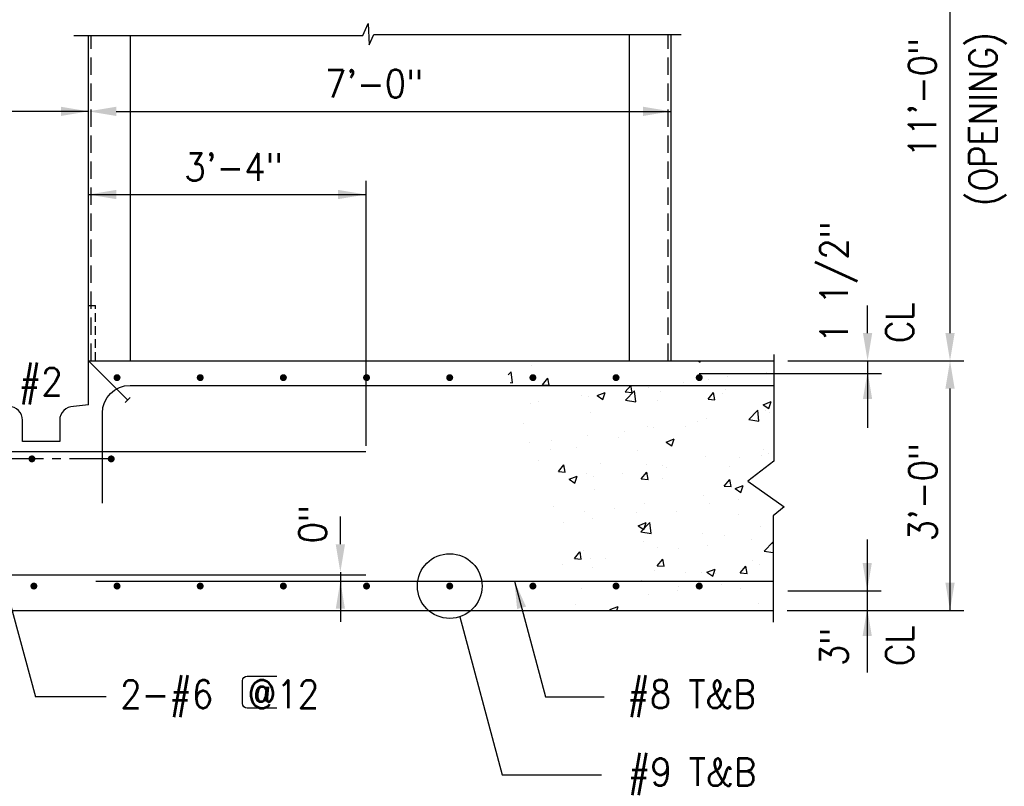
# Model space of a CAD drawing. Header units: inches. Extents: x -9715 to 32893, y -15613 to -1138.
# Tile 279 of 380: x 10251 to 10393, y -9096 to -8985. Entities that reach past the tile are written whole.
import ezdxf

# ---------------------------------------------------------------- set-up
doc = ezdxf.new("R2010")
doc.units = ezdxf.units.IN
doc.header["$MEASUREMENT"] = 0
doc.linetypes.add('CENTER', pattern=[2, 1.25, -0.25, 0.25, -0.25])
doc.linetypes.add('HIDDEN', pattern=[0.375, 0.25, -0.125])
doc.layers.get('0').update_dxf_attribs({"color": 252})
for name, color, linetype in [('S-ANNO-TEXT', 2, 'Continuous'), ('S1', 2, 'Continuous'), ('S3', 4, 'Continuous'), ('S5', 1, 'Continuous'), ('S5R', 1, 'Continuous'), ('S6', 1, 'Continuous'), ('S7R', 2, 'Continuous')]:
    doc.layers.add(name, color=color, linetype=linetype)
doc.styles.add('125', font='romans.shx', dxfattribs={"width": 0.8, "height": 2})

# ---------------------------------------------------------------- blocks, each defined once
blk = doc.blocks.new('*X226')
at = {"color": 0}
for p, q in [((894.5, 1446.75), (894.5, 1446.75)), ((966.47, 1448.76), (967.27, 1448.22)), ((967.27, 1448.22), (967.45, 1448.76)), ((884.22, 1442.68), (885.52, 1444.03)), ((886.08, 1439.28), (885.53, 1444.03)), ((899.04, 1438.45), (901.45, 1441.33)), ((902.03, 1438.19), (901.45, 1441.32)), ((970.79, 1440.57), (970.79, 1440.57)), ((979.14, 1442.1), (979.14, 1442.1)), ((996.04, 1443.77), (996.04, 1443.77)), ((885.14, 1439.43), (886.08, 1439.28)), ((896.73, 1437.91), (896.73, 1437.91)), ((899.04, 1438.45), (902.03, 1438.19)), ((934.9, 1435.32), (937.27, 1438.13)), ((937.27, 1438.13), (937.31, 1438.19)), ((937.32, 1438.13), (937.31, 1438.19)), ((937.89, 1435.05), (937.32, 1438.13)), ((945.12, 1437.05), (945.12, 1437.05)), ((947.69, 1437.95), (947.69, 1437.95)), ((960.2, 1439.6), (960.2, 1439.6)), ((978.22, 1436.47), (978.22, 1436.47)), ((916.11, 1433.8), (916.11, 1433.8)), ((919.15, 1433.3), (919.15, 1433.3)), ((922.77, 1433.77), (926.27, 1435.12)), ((922.77, 1433.77), (925.26, 1432.1)), ((925.26, 1432.1), (926.27, 1435.12)), ((934.9, 1435.32), (937.89, 1435.05)), ((934.99, 1431.7), (938.89, 1435.76)), ((939.44, 1431.01), (938.89, 1435.76)), ((950.11, 1435.66), (950.11, 1435.66)), ((970.77, 1432.18), (973.18, 1435.05)), ((970.77, 1432.18), (973.75, 1431.92)), ((973.75, 1431.92), (973.18, 1435.05)), ((976.81, 1434.53), (976.81, 1434.53)), ((893.89, 1430.1), (893.89, 1430.1)), ((897.17, 1431.3), (897.17, 1431.3)), ((934.99, 1431.7), (939.44, 1431.01)), ((949.06, 1431.46), (949.06, 1431.46)), ((994.63, 1429.77), (998.13, 1431.11)), ((994.63, 1429.77), (997.11, 1428.09)), ((997.11, 1428.09), (998.13, 1431.11)), ((919.9, 1426.46), (919.9, 1426.46)), ((970.18, 1423.93), (970.18, 1423.93)), ((988.35, 1423.42), (992.25, 1427.48)), ((990.2, 1425.49), (990.2, 1425.49)), ((992.8, 1422.73), (992.25, 1427.48)), ((995.44, 1427.13), (995.44, 1427.13)), ((997.56, 1426.53), (997.56, 1426.53)), ((890.74, 1421.45), (890.74, 1421.45)), ((944.51, 1420.41), (944.51, 1420.41)), ((947.05, 1419.88), (947.05, 1419.88)), ((961.04, 1420.49), (961.04, 1420.49)), ((965.99, 1422.38), (965.99, 1422.38)), ((988.35, 1423.42), (992.8, 1422.73)), ((918.54, 1416.66), (918.54, 1416.66)), ((931.88, 1415.48), (931.88, 1415.48)), ((934.53, 1418.23), (934.53, 1418.23)), ((952.61, 1413.64), (956.12, 1414.99)), ((955.1, 1411.96), (956.12, 1414.99)), ((893.29, 1413.46), (893.29, 1413.46)), ((902.96, 1414.08), (902.96, 1414.08)), ((913.69, 1411.24), (913.69, 1411.24)), ((952.61, 1413.64), (955.1, 1411.97)), ((902.72, 1410.48), (902.72, 1410.48)), ((940.38, 1410.11), (940.38, 1410.11)), ((969.57, 1407.28), (969.57, 1407.28)), ((984.41, 1406.81), (984.41, 1406.81)), ((993.76, 1407.85), (993.76, 1407.85)), ((994.83, 1410.49), (994.83, 1410.49)), ((996.93, 1408.46), (996.93, 1408.46)), ((897.54, 1405.65), (897.54, 1405.65)), ((905.98, 1400.84), (908.39, 1403.72)), ((908.97, 1400.58), (908.39, 1403.72)), ((924.23, 1404.52), (924.23, 1404.52)), ((943.9, 1403.76), (943.9, 1403.76)), ((950.92, 1403.39), (950.92, 1403.39)), ((952.83, 1402.65), (952.83, 1402.65)), ((980.13, 1402.99), (980.13, 1402.99)), ((905.98, 1400.84), (908.97, 1400.58)), ((910.6, 1397.52), (914.1, 1398.86)), ((913.09, 1395.84), (914.11, 1398.86)), ((917.93, 1400.02), (917.93, 1400.02)), ((921.38, 1398.51), (921.38, 1398.51)), ((933.9, 1400.16), (933.9, 1400.16)), ((941.84, 1397.71), (944.25, 1400.58)), ((944.83, 1397.44), (944.25, 1400.58)), ((950.97, 1397.98), (950.97, 1397.98)), ((910.6, 1397.52), (913.09, 1395.84)), ((941.84, 1397.71), (944.83, 1397.44)), ((977.7, 1394.57), (980.11, 1397.44)), ((977.7, 1394.57), (980.69, 1394.31)), ((980.69, 1394.31), (980.11, 1397.44)), ((982.46, 1393.51), (985.96, 1394.86)), ((984.95, 1391.83), (985.96, 1394.85)), ((921.81, 1392.98), (921.81, 1392.98)), ((968.97, 1390.64), (968.97, 1390.64)), ((982.46, 1393.51), (984.95, 1391.83)), ((903.74, 1385.82), (903.74, 1385.82)), ((943.29, 1387.12), (943.29, 1387.12)), ((971.26, 1387.09), (971.26, 1387.09)), ((983.77, 1388.74), (983.77, 1388.74)), ((917.32, 1383.37), (917.32, 1383.37)), ((930.43, 1384.69), (930.43, 1384.69)), ((939.68, 1382.93), (939.68, 1382.93)), ((957.12, 1383.57), (957.12, 1383.57)), ((983.81, 1382.44), (983.81, 1382.44)), ((908.23, 1378.79), (908.23, 1378.79)), ((920.74, 1380.44), (920.74, 1380.44)), ((940.45, 1377.39), (943.95, 1378.73)), ((940.45, 1377.39), (942.94, 1375.71)), ((941.62, 1374.72), (945.52, 1378.77)), ((942.94, 1375.71), (943.95, 1378.73)), ((946.07, 1374.03), (945.52, 1378.77)), ((993.61, 1377.2), (993.61, 1377.2)), ((941.62, 1374.72), (946.07, 1374.03)), ((968.36, 1374), (968.36, 1374)), ((978.07, 1373.16), (978.07, 1373.16)), ((942.69, 1370.47), (942.69, 1370.47)), ((948.91, 1368.15), (948.91, 1368.15)), ((970.62, 1369.02), (970.62, 1369.02)), ((989.56, 1371.51), (989.56, 1371.51)), ((994.98, 1366.44), (998.88, 1370.5)), ((998.99, 1369.53), (998.88, 1370.5)), ((912.91, 1363.23), (915.32, 1366.11)), ((915.9, 1362.97), (915.33, 1366.11)), ((916.72, 1366.73), (916.72, 1366.73)), ((958.1, 1367.37), (958.1, 1367.37)), ((994.98, 1366.44), (998.99, 1365.82)), ((907.59, 1360.72), (907.59, 1360.72)), ((912.91, 1363.23), (915.9, 1362.97)), ((919.75, 1363.14), (919.75, 1363.14)), ((926.53, 1363.21), (926.53, 1363.21)), ((948.78, 1360.1), (951.19, 1362.97)), ((948.78, 1360.1), (951.77, 1359.83)), ((951.77, 1359.83), (951.19, 1362.97)), ((984.64, 1356.96), (987.05, 1359.83)), ((987.63, 1356.7), (987.05, 1359.83)), ((990.05, 1362.18), (990.05, 1362.18)), ((993, 1360.55), (993, 1360.55)), ((920.69, 1359.14), (920.69, 1359.14)), ((947.38, 1358.02), (947.38, 1358.02)), ((960.89, 1357.17), (960.89, 1357.17)), ((967.75, 1357.35), (967.75, 1357.35)), ((970.29, 1357.25), (973.8, 1358.6)), ((970.29, 1357.25), (972.78, 1355.58)), ((972.78, 1355.58), (973.8, 1358.6)), ((974.08, 1356.89), (974.08, 1356.89)), ((984.64, 1356.96), (987.63, 1356.7)), ((931.24, 1352.43), (931.24, 1352.43)), ((931.73, 1352.17), (931.73, 1352.17)), ((942.08, 1353.83), (942.08, 1353.83)), ((957.93, 1351.3), (957.93, 1351.3)), ((976.4, 1351.79), (976.4, 1351.79)), ((916.11, 1350.08), (916.11, 1350.08)), ((944.95, 1347.65), (944.95, 1347.65)), ((957.47, 1349.3), (957.47, 1349.3)), ((984.62, 1350.17), (984.62, 1350.17)), ((913.37, 1343.49), (913.37, 1343.49)), ((992.4, 1343.91), (992.4, 1343.91)), ((928.28, 1341.13), (931.78, 1342.47)), ((928.28, 1341.13), (928.83, 1340.76)), ((931.21, 1340.76), (931.79, 1342.47))]:
    blk.add_line(p, q, dxfattribs=at)

msp = doc.modelspace()

# ---------------------------------------------------------------- linework, layer by layer
at = {"layer": 'S-ANNO-TEXT', "ltscale": 20}
msp.add_lwpolyline([(10287.87033, -9084.56407), (10283.61414, -9084.56407, -0.414213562), (10282.94747, -9083.8974), (10282.94747, -9080.61108, -0.414213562), (10283.61414, -9079.94441), (10287.87033, -9079.94441)], format="xyb", dxfattribs=at)
at = {"layer": 'S1', "color": 2}
for p, q in [((10266.72623, -8987.51838), (10266.72623, -9034.45618)), ((10338.72623, -8987.37776), (10338.72623, -9034.45618))]:
    msp.add_line(p, q, dxfattribs=at)
at = {"layer": 'S1', "linetype": 'HIDDEN', "ltscale": 5}
msp.add_line((10260.72623, -9026.45618), (10261.72623, -9026.45618), dxfattribs=at)
at = {"layer": 'S1', "color": 3}
for p, q in [((10260.72623, -9034.45618), (10359.59939, -9034.45618)), ((10212.72623, -9070.45618), (10359.52237, -9070.45618))]:
    msp.add_line(p, q, dxfattribs=at)
at = {"layer": 'S1'}
for points in [[(10258.61685, -8987.51838), (10300.28873, -8987.51838), (10301.0856, -8985.76838), (10301.22623, -8988.84651), (10301.8981, -8987.37776), (10346.24185, -8987.37776)], [(10344.72623, -8987.37776), (10344.72623, -9034.45618)]]:
    msp.add_lwpolyline(points, dxfattribs=at)
at = {"layer": 'S1', "linetype": 'Continuous'}
msp.add_lwpolyline([(10260.72623, -9034.45618), (10260.72623, -8987.51838)], dxfattribs=at)
at = {"layer": 'S1', "color": 1, "linetype": 'HIDDEN', "ltscale": 10}
for points in [[(10261.10123, -9034.45618), (10261.10123, -8987.51838)], [(10344.35123, -9034.45618), (10344.35123, -8987.37776)]]:
    msp.add_lwpolyline(points, dxfattribs=at)
at = {"layer": 'S1', "linetype": 'HIDDEN', "ltscale": 5}
msp.add_lwpolyline([(10261.72623, -9034.45618), (10261.72623, -9026.45618)], dxfattribs=at)
at = {"layer": 'S1', "color": 2}
msp.add_lwpolyline([(10359.59939, -9033.55884), (10359.59939, -9048.9467), (10355.84892, -9051.83103), (10361.0967, -9055.502), (10359.52237, -9056.81306), (10359.52237, -9072.1621)], dxfattribs=at)
at = {"layer": 'S1', "color": 3, "linetype": 'Continuous'}
for points in [[(10251.20279, -9046.0968), (10251.20279, -9043.0343, 0.414213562), (10249.20279, -9041.0343), (10246.8981, -9041.0343), (10246.8981, -9034.45618)], [(10260.72623, -9040.7843), (10258.56217, -9041.0343, 0.414213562), (10256.56217, -9043.0343), (10256.56217, -9046.0968)]]:
    msp.add_lwpolyline(points, format="xyb", dxfattribs=at)
for points in [[(10260.72623, -9040.7843), (10260.72623, -9034.45618)], [(10256.56217, -9046.0968), (10251.20279, -9046.0968)]]:
    msp.add_lwpolyline(points, dxfattribs=at)
at = {"layer": 'S3'}
for p, q in [((10260.72623, -9034.45618), (10266.38308, -9040.11303)), ((10266.02953, -9040.46659), (10266.73664, -9039.75948))]:
    msp.add_line(p, q, dxfattribs=at)
at = {"layer": 'S3', "color": 4}
msp.add_line((10261.76065, -9066.22339), (10359.52237, -9066.22339), dxfattribs=at)
at = {"layer": 'S3', "color": 4, "const_width": 0.5}
for points in [[(10264.58682, -9036.87604, 1), (10265.08682, -9036.87604, 1)], [(10276.58682, -9036.87604, 1), (10277.08682, -9036.87604, 1)], [(10288.58682, -9036.87604, 1), (10289.08682, -9036.87604, 1)], [(10300.58682, -9036.87604, 1), (10301.08682, -9036.87604, 1)], [(10312.58682, -9036.87604, 1), (10313.08682, -9036.87604, 1)], [(10324.58682, -9036.87604, 1), (10325.08682, -9036.87604, 1)], [(10336.58682, -9036.87604, 1), (10337.08682, -9036.87604, 1)], [(10348.58682, -9036.87604, 1), (10349.08682, -9036.87604, 1)], [(10252.30419, -9048.60124, 1), (10252.80419, -9048.60124, 1)], [(10263.74489, -9048.60124, 1), (10264.24489, -9048.60124, 1)], [(10252.58682, -9066.94734, 1), (10253.08682, -9066.94734, 1)], [(10264.58682, -9066.94734, 1), (10265.08682, -9066.94734, 1)], [(10276.58682, -9066.94734, 1), (10277.08682, -9066.94734, 1)], [(10288.58682, -9066.94734, 1), (10289.08682, -9066.94734, 1)], [(10300.58682, -9066.94734, 1), (10301.08682, -9066.94734, 1)], [(10312.58682, -9066.94734, 1), (10313.08682, -9066.94734, 1)], [(10324.58682, -9066.94734, 1), (10325.08682, -9066.94734, 1)], [(10336.58682, -9066.94734, 1), (10337.08682, -9066.94734, 1)], [(10348.58682, -9066.94734, 1), (10349.08682, -9066.94734, 1)]]:
    msp.add_lwpolyline(points, format="xyb", close=True, dxfattribs=at)
at = {"layer": 'S3', "color": 4}
for points in [[(10262.72623, -9054.99958), (10262.72623, -9041.99958, -0.414213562), (10266.72623, -9037.99958), (10359.59939, -9037.99958)], [(10300.72623, -9065.3896), (10215.93099, -9065.3896, -0.414213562), (10214.59765, -9064.05626), (10214.59765, -9048.88775, -0.414213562), (10215.93099, -9047.55442), (10300.72623, -9047.55442, -0.405113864)]]:
    msp.add_lwpolyline(points, format="xyb", dxfattribs=at)
at = {"layer": 'S5'}
for p, q in [((10385.0231, -9030.45618), (10385.0231, -8952.51868)), ((10260.72623, -8998.45618), (10216.72623, -8998.45618)), ((10264.72623, -8998.45618), (10344.72623, -8998.45618)), ((10361.59939, -9034.45618), (10387.0231, -9034.45618)), ((10385.0231, -9070.45618), (10385.0231, -9038.45618)), ((10361.52237, -9070.45618), (10387.0231, -9070.45618))]:
    msp.add_line(p, q, dxfattribs=at)
for points in [[(10256.72623, -8999.12285), (10256.72623, -8997.78951), (10260.72623, -8998.45618)], [(10264.72623, -8999.12285), (10264.72623, -8997.78951), (10260.72623, -8998.45618)], [(10340.72623, -8999.12285), (10340.72623, -8997.78951), (10344.72623, -8998.45618)], [(10385.68977, -9030.45618), (10384.35644, -9030.45618), (10385.0231, -9034.45618)], [(10385.68977, -9038.45618), (10384.35644, -9038.45618), (10385.0231, -9034.45618)], [(10385.68977, -9066.45618), (10384.35644, -9066.45618), (10385.0231, -9070.45618)]]:
    msp.add_solid(points, dxfattribs=at)
at = {"layer": 'S5R'}
for p, q in [((10300.72623, -9008.45618), (10300.72623, -9046.72586)), ((10260.72623, -9010.45618), (10300.72623, -9010.45618)), ((10373.12537, -9030.45618), (10373.12537, -9026.45618)), ((10373.12537, -9034.45618), (10373.12537, -9044.11232)), ((10297.05776, -9060.92652), (10297.05776, -9056.92652)), ((10373.07424, -9060.2289), (10373.07424, -9079.43721)), ((10297.05776, -9064.92652), (10297.05776, -9072.12964))]:
    msp.add_line(p, q, dxfattribs=at)
at = {"layer": 'S5R', "color": 1}
for p, q in [((10348.83682, -9036.26297), (10375.12537, -9036.26297)), ((10361.59939, -9067.61713), (10375.07424, -9067.61713))]:
    msp.add_line(p, q, dxfattribs=at)
at = {"layer": 'S5R'}
for points in [[(10264.72623, -9011.12285), (10264.72623, -9009.78951), (10260.72623, -9010.45618)], [(10296.72623, -9011.12285), (10296.72623, -9009.78951), (10300.72623, -9010.45618)], [(10373.79203, -9030.45618), (10372.4587, -9030.45618), (10373.12537, -9034.45618)], [(10373.79203, -9039.95618), (10372.4587, -9039.95618), (10373.12537, -9035.95618)], [(10297.72443, -9060.92652), (10296.39109, -9060.92652), (10297.05776, -9064.92652)], [(10373.7409, -9063.61713), (10372.40757, -9063.61713), (10373.07424, -9067.61713)], [(10297.72443, -9070.22339), (10296.39109, -9070.22339), (10297.05776, -9066.22339)], [(10373.7409, -9074.14939), (10372.40757, -9074.14939), (10373.07424, -9070.14939)]]:
    msp.add_solid(points, dxfattribs=at)
at = {"layer": 'S7R', "color": 1, "linetype": 'CENTER', "ltscale": 5}
msp.add_line((10264.24489, -9048.60124), (10196.0483, -9048.60124), dxfattribs=at)
at = {"layer": 'S7R', "color": 1}
for p, q in [((10248.32263, -9065.3896), (10253.04861, -9082.94025)), ((10322.16696, -9066.22339), (10326.66842, -9082.94025)), ((10314.27627, -9071.38646), (10320.41015, -9094.16558)), ((10263.28797, -9082.94025), (10253.04861, -9082.94025)), ((10326.66842, -9082.94025), (10335.11025, -9082.94025)), ((10320.41015, -9094.16558), (10334.72576, -9094.16558))]:
    msp.add_line(p, q, dxfattribs=at)
msp.add_circle((10312.83682, -9066.94734), 4.66667, dxfattribs=at)
msp.add_solid([(10323.85076, -9069.91247), (10322.56328, -9070.25915), (10322.16696, -9066.22339)], dxfattribs=at)

# ---------------------------------------------------------------- block references
at = {"layer": 'S6', "color": 1, "xscale": 0.3333333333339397, "yscale": 0.3333333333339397, "zscale": 0.3333333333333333}
msp.add_blockref('*X226', (10026.52513, -9517.37686), dxfattribs=at)

# ---------------------------------------------------------------- texts
at = {"layer": 'S-ANNO-TEXT', "ltscale": 20, "style": '125', "width": 0.9}
for s, p in [('(OPENING)', (10391.78501, -9012.15009)), ('11\'-0"', (10383.0231, -9005.11317)), ('1 1/2"', (10370.28491, -9031.90019)), ('CL', (10379.76852, -9031.90019)), ('3\'-0"', (10383.10013, -9060.49116)), ('0"', (10295.05776, -9060.80152)), ('CL', (10379.76852, -9078.48311)), ('3"', (10370.28491, -9078.48311))]:
    msp.add_text(s, height=4, rotation=90, dxfattribs=at).set_placement(p)
for s, p in [('7\'-0"', (10294.82147, -8996.45618)), ('3\'-4"', (10274.54973, -9008.50108)), ('#2', (10250.65894, -9039.43997)), ('2-#6  @12', (10265.29371, -9084.54544)), ('#8 T&B', (10338.46643, -9084.54544)), ('#9 T&B', (10338.54514, -9095.77077))]:
    msp.add_text(s, height=4, dxfattribs=at).set_placement(p)

doc.saveas('drawing.dxf')
